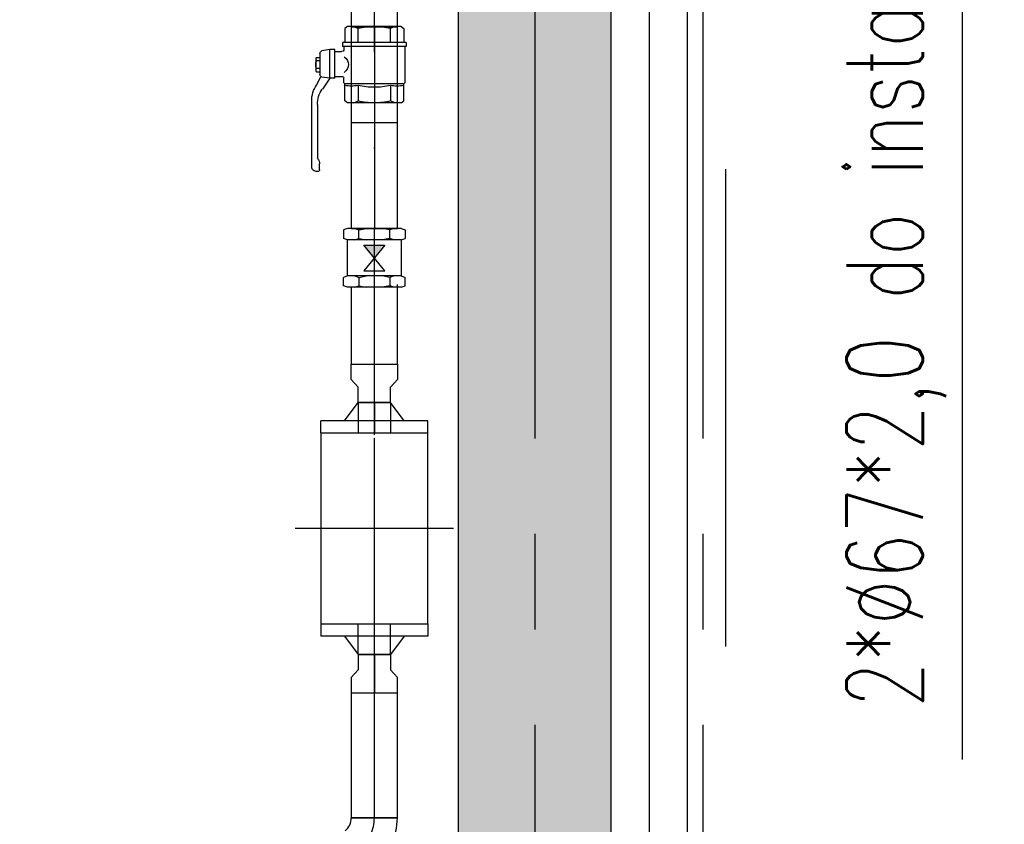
# Model space of a CAD drawing. Extents: x 41755 to 123924, y -112333 to 86187.
# Tile 565 of 582: x 102324 to 102452, y 84394 to 84499. Entities that reach past the tile are written whole.
import ezdxf
from ezdxf.enums import TextEntityAlignment as Align

# ---------------------------------------------------------------- set-up
doc = ezdxf.new("R2010")
doc.units = 0
doc.header["$LTSCALE"] = 50
for name, pattern in [('CENTER', [2, 1.25, -0.25, 0.25, -0.25]), ('DASHDOT', [1, 0.5, -0.25, 0, -0.25]), ('DASHED2', [0.375, 0.25, -0.125])]:
    doc.linetypes.add(name, pattern=pattern)
for name, color, linetype in [('I_opis', 80, 'CONTINUOUS'), ('Ins-co', 2, 'CONTINUOUS'), ('Ins-wod', 4, 'CONTINUOUS'), ('Os-osie glowne', 1, 'CENTER'), ('Sc-beton', 7, 'CONTINUOUS'), ('Sc-beton-hatch', 86, 'CONTINUOUS'), ('Sc-izolacja term-styropian', 151, 'STYROPIAN-KA'), ('W-idok nad', 5, 'DASHED2')]:
    doc.layers.add(name, color=color, linetype=linetype)
doc.styles.add('CP_ATTR', font='ROMANS.SHX')
doc.styles.add('I_text', font='simplex.shx', dxfattribs={"width": 0.7})
doc.linetypes.add('STYROPIAN-KA', pattern='A,0.0001,-0.1,[135,ltypeshp.shx,S=0.1,R=0,X=-0.1,Y=0],0,[135,ltypeshp.shx,S=0.1,R=180,X=0.1,Y=0],-0.1', length=0.2001)
doc.linetypes.add('ZIGZAG', pattern='A,0.00254,-5.08,[131,ltypeshp.shx,S=5.08,R=0,X=-5.08,Y=0],-10.16,[131,ltypeshp.shx,S=5.08,R=180,X=5.08,Y=0],-5.08', length=20.32254)

# ---------------------------------------------------------------- blocks, each defined once
blk = doc.blocks.new('_jgsjhjfhhfdf')
at = {"layer": 'Ins-wod'}
for p, q in [((-14.01, -321.63), (-14.01, -324.58)), ((-10.99, -324.58), (-10.99, -321.63)), ((-7.98, -324.58), (-7.98, -321.63)), ((-14.5, -324.58), (-14.84, -324.84)), ((-7.49, -324.58), (-14.5, -324.58)), ((-14.01, -324.58), (-7.98, -324.58)), ((-7.98, -324.67), (-14.01, -324.67)), ((-14.01, -324.67), (-14.01, -351.03)), ((-13.68, -324.58), (-13.11, -324.84)), ((-10.99, -324.58), (-10.99, -334.58)), ((-8.31, -324.58), (-8.88, -324.84)), ((-7.98, -351.03), (-7.98, -324.67)), ((-7.49, -324.58), (-7.14, -324.84)), ((-14.84, -324.84), (-14.84, -326.69)), ((-13.11, -326.69), (-13.11, -324.84)), ((-8.88, -326.69), (-8.88, -324.84)), ((-7.14, -324.84), (-7.14, -326.69)), ((-6.84, -326.69), (-15.15, -326.69)), ((-15.15, -326.69), (-15.15, -327.22)), ((-6.84, -327.22), (-15.15, -327.22)), ((-14.99, -327.22), (-14.99, -327.69)), ((-7, -327.22), (-7, -331.95)), ((-6.84, -326.69), (-6.84, -327.22)), ((-18.13, -328.12), (-18.13, -330.87)), ((-16.84, -327.63), (-17.87, -327.78)), ((-16.84, -331.37), (-16.84, -327.63)), ((-16.15, -327.63), (-16.84, -327.63)), ((-16.15, -327.87), (-16.15, -327.63)), ((-16.15, -331.37), (-16.15, -327.63)), ((-16.15, -327.87), (-15.29, -327.87)), ((-18.66, -328.74), (-18.58, -328.64)), ((-18.66, -328.74), (-18.66, -330.43)), ((-18.66, -328.95), (-18.58, -329.09)), ((-18.58, -328.64), (-18.13, -328.64)), ((-18.13, -329.09), (-18.58, -329.09)), ((-18.66, -330.22), (-18.58, -330.08)), ((-18.66, -330.43), (-18.58, -330.53)), ((-18.13, -330.08), (-18.58, -330.08)), ((-18.58, -330.53), (-18.13, -330.53)), ((-16.15, -331.13), (-15.29, -331.13)), ((-18.57, -332.26), (-17.98, -331.2)), ((-16.84, -331.37), (-17.87, -331.21)), ((-16.84, -331.37), (-17.8, -332.78)), ((-16.15, -331.37), (-16.84, -331.37)), ((-14.99, -331.95), (-14.99, -331.3)), ((-14.99, -331.95), (-14.85, -332.12)), ((-14.85, -334.33), (-14.85, -332.12)), ((-7.14, -332.12), (-14.85, -332.12)), ((-13.11, -332.31), (-13.11, -334.33)), ((-8.88, -332.31), (-8.88, -334.33)), ((-7, -331.95), (-7.14, -332.12)), ((-7.14, -334.33), (-7.14, -332.12)), ((-19.19, -342.99), (-19.19, -334.37)), ((-18.45, -334.82), (-18.45, -341.78)), ((-14.5, -334.58), (-14.85, -334.33)), ((-7.49, -334.58), (-14.5, -334.58)), ((-14.01, -334.58), (-14.01, -351.03)), ((-7.98, -334.58), (-14.01, -334.58)), ((-13.68, -334.58), (-13.11, -334.33)), ((-8.31, -334.58), (-8.88, -334.33)), ((-7.98, -351.03), (-7.98, -334.58)), ((-7.49, -334.58), (-7.14, -334.33)), ((-7.98, -337.2), (-14.01, -337.2)), ((-14.01, -337.2), (-14.01, -351.03)), ((-7.98, -351.03), (-7.98, -337.2)), ((-18.17, -343.35), (-18.17, -342.55)), ((-14.5, -351.03), (-15.04, -351.22)), ((-15.04, -351.22), (-15.04, -352.33)), ((-7.49, -351.03), (-14.5, -351.03)), ((-14.01, -351.03), (-7.98, -351.03)), ((-13.56, -351.03), (-13.02, -351.22)), ((-13.02, -351.22), (-12.02, -351.03)), ((-13.02, -352.33), (-13.02, -351.22)), ((-10.99, -358.73), (-10.99, -351.03)), ((-8.97, -351.22), (-9.97, -351.03)), ((-8.43, -351.03), (-8.97, -351.22)), ((-8.97, -352.33), (-8.97, -351.22)), ((-7.49, -351.03), (-6.94, -351.22)), ((-6.94, -351.22), (-6.94, -352.33)), ((-14.5, -352.53), (-15.04, -352.33)), ((-7.49, -352.53), (-14.5, -352.53)), ((-14.5, -357.23), (-14.5, -352.53)), ((-13.56, -352.53), (-13.02, -352.33)), ((-13.02, -352.33), (-12.02, -352.53)), ((-8.97, -352.33), (-9.97, -352.53)), ((-8.43, -352.53), (-8.97, -352.33)), ((-7.49, -352.53), (-6.94, -352.33)), ((-7.49, -352.53), (-7.49, -357.23)), ((-12.38, -353.2), (-9.61, -353.2)), ((-9.61, -356.56), (-12.38, -353.2)), ((-9.61, -353.2), (-12.38, -356.56)), ((-12.38, -356.56), (-9.61, -356.56)), ((-14.5, -357.23), (-15.04, -357.43)), ((-15.04, -358.54), (-15.04, -357.43)), ((-7.49, -357.23), (-14.5, -357.23)), ((-13.56, -357.23), (-13.02, -357.43)), ((-13.02, -357.43), (-12.02, -357.23)), ((-13.02, -357.43), (-13.02, -358.54)), ((-8.97, -357.43), (-9.97, -357.23)), ((-8.43, -357.23), (-8.97, -357.43)), ((-8.97, -357.43), (-8.97, -358.54)), ((-7.49, -357.23), (-6.94, -357.43)), ((-6.94, -358.54), (-6.94, -357.43)), ((-14.5, -358.73), (-15.04, -358.54)), ((-7.49, -358.73), (-14.5, -358.73)), ((-14.01, -358.73), (-14.01, -368.79)), ((-14.01, -358.73), (-14.01, -368.79)), ((-13.56, -358.73), (-13.02, -358.54)), ((-13.02, -358.54), (-12.02, -358.73)), ((-8.97, -358.54), (-9.97, -358.73)), ((-8.43, -358.73), (-8.97, -358.54)), ((-7.98, -368.79), (-7.98, -358.35)), ((-7.98, -368.79), (-7.98, -358.73)), ((-7.49, -358.73), (-6.94, -358.54)), ((-14.01, -370.79), (-14.01, -368.79)), ((-14.01, -368.79), (-7.98, -368.79)), ((-10.99, -370.79), (-10.99, -368.79)), ((-7.98, -368.79), (-7.98, -370.79)), ((-13.11, -371.79), (-14.01, -370.79)), ((-10.99, -371.79), (-10.99, -370.79)), ((-8.87, -371.79), (-7.98, -370.79)), ((-13.11, -373.79), (-13.11, -371.79)), ((-10.99, -373.79), (-10.99, -371.79)), ((-8.87, -373.79), (-8.87, -371.79)), ((-14.91, -376.19), (-13.11, -373.79)), ((-8.87, -373.79), (-13.11, -373.79)), ((-13.11, -373.79), (-13.11, -377.79)), ((-13.11, -373.79), (-8.87, -373.79)), ((-10.99, -373.79), (-10.99, -377.79)), ((-7.07, -376.19), (-8.87, -373.79)), ((-8.87, -373.79), (-8.87, -377.79)), ((-3.99, -376.19), (-17.99, -376.19)), ((-17.99, -377.79), (-17.99, -376.19)), ((-3.99, -377.79), (-3.99, -376.19)), ((-17.99, -377.79), (-3.99, -377.79)), ((-17.99, -402.79), (-3.99, -402.79)), ((-17.99, -402.79), (-17.99, -404.39)), ((-13.11, -406.79), (-13.11, -402.79)), ((-10.99, -406.79), (-10.99, -402.79)), ((-8.87, -406.79), (-8.87, -402.79)), ((-3.99, -402.79), (-3.99, -404.39)), ((-3.99, -404.39), (-17.99, -404.39)), ((-14.91, -404.39), (-13.11, -406.79)), ((-7.07, -404.39), (-8.87, -406.79)), ((-8.87, -406.79), (-13.11, -406.79)), ((-13.11, -406.79), (-13.11, -408.79)), ((-13.11, -406.79), (-8.87, -406.79)), ((-10.99, -406.79), (-10.99, -408.79)), ((-8.87, -406.79), (-8.87, -408.79)), ((-13.11, -408.79), (-14.01, -409.79)), ((-14.01, -409.79), (-14.01, -411.79)), ((-10.99, -408.79), (-10.99, -409.79)), ((-10.99, -409.79), (-10.99, -411.79)), ((-8.87, -408.79), (-7.98, -409.79)), ((-7.98, -411.79), (-7.98, -409.79)), ((-14.01, -411.79), (-14.01, -428.15)), ((-14.01, -411.79), (-14.01, -428.15)), ((-14.01, -411.79), (-7.98, -411.79)), ((-7.98, -428.15), (-7.98, -411.79)), ((-7.98, -428.15), (-7.98, -411.79)), ((-14.01, -428.15), (-7.98, -428.15)), ((-7.98, -428.15), (-14.01, -428.15)), ((-14.01, -428.15), (-14.01, -428.15)), ((-14.01, -428.15), (-7.98, -428.15)), ((-10.99, -428.15), (-10.99, -428.15)), ((-7.98, -428.15), (-7.98, -428.15))]:
    blk.add_line(p, q, dxfattribs=at)
at = {"layer": 'Ins-wod', "linetype": 'DASHDOT'}
for p, q in [((-10.99, -428.15), (-10.99, -324.67)), ((-10.99, -334.58), (-10.99, -351.03)), ((-10.99, -428.15), (-10.99, -337.2)), ((-10.99, -403.46), (-10.99, -377.13)), ((-0.63, -390.29), (-21.36, -390.29))]:
    blk.add_line(p, q, dxfattribs=at)
at = {"layer": 'Ins-wod'}
for points in [[(-17.99, -377.79), (-17.99, -402.79)], [(-3.99, -402.79), (-3.99, -377.79)]]:
    blk.add_lwpolyline(points, dxfattribs=at)
at = {"layer": 'Ins-wod', "extrusion": (0, 0, -1)}
for centre, major_axis, ratio, start_param, end_param in [((-10.98, -327.6), (5.34, 0), 0.565161, 4.301568, 4.709715), ((-11.01, -327.6), (-5.34, 0), 0.565161, 1.57347, 1.981618), ((-17.83, -328.12), (0, 0.343), 0.855244, -1.570796, -0.127525), ((-15.29, -327.69), (-0.303, 0), 0.565161, 3.141593, 4.712389), ((-17.62, -329.58), (3.23, 0), 0.565161, -0.591445, 0.591445), ((-17.48, -329.59), (0, 1.38), 0.855244, -1.569271, -1.200847), ((-17.48, -329.58), (0, 1.38), 0.855244, 4.34244, 4.710863), ((-17.83, -330.87), (0, 0.343), 0.855244, 3.269117, 4.712389), ((-15.29, -331.3), (-0.303, 0), 0.565161, 1.570796, 3.141593), ((-16.26, -334.37), (0, 3.43), 0.855244, 4.712389, 5.374296), ((-13.98, -330.9), (-2.65, 0), 0.565161, 4.712385, 5.046598), ((-13.98, -330.9), (2.65, 0), 0.565161, 1.236579, 1.570792), ((-10.98, -329.54), (-5.34, 0), 0.565161, -1.568122, -1.159975), ((-11.01, -329.54), (5.34, 0), 0.565161, 1.159975, 1.568122), ((-8.01, -330.9), (-2.65, 0), 0.565161, -1.570792, -1.236579), ((-8.01, -330.9), (2.65, 0), 0.565161, 1.236588, 1.5708), ((-15.52, -334.82), (0, 3.26), 0.898887, 4.712389, 5.387854), ((-15.52, -334.82), (0, 3.26), 0.898887, 4.712389, 5.387854), ((-10.98, -331.57), (-5.34, 0), 0.565161, -1.568122, -1.159975), ((-11.01, -331.57), (5.34, 0), 0.565161, 1.159975, 1.568122), ((-18.15, -341.78), (-0.293, 0), 0.809032, -0.570341, 0), ((-19.63, -342.55), (-1.47, 0), 0.809032, 2.571251, 3.141593), ((-18.46, -342.99), (0.733, 0), 0.809032, 1.570796, 3.141593), ((-18.46, -343.35), (-0.293, 0), 0.809032, 3.141593, 4.712389)]:
    blk.add_ellipse(centre, major_axis=major_axis, ratio=ratio, start_param=start_param, end_param=end_param, dxfattribs=at)
at = {"layer": 'Ins-wod'}
for major_axis, start_param, end_param in [((-1.58, 1.58), 3.05046, 3.926991), ((5.84, 5.84), 4.621256, 5.497787)]:
    blk.add_ellipse((-16.24, -428.15), major_axis=major_axis, ratio=1, start_param=start_param, end_param=end_param, dxfattribs=at)
at = {"layer": 'Ins-wod', "linetype": 'DASHDOT'}
blk.add_ellipse((-16.24, -428.15), major_axis=(3.71, 3.71), ratio=1, start_param=4.621256, end_param=5.497787, dxfattribs=at)
at = {"layer": 'Ins-wod'}
blk.add_solid([(-10.99, -354.88), (-9.61, -353.2), (-12.38, -353.2)], dxfattribs=at)
at = {"layer": 'Ins-wod', "style": 'CP_ATTR', "flags": 9}
for tag, p, height, rotation, width in [('PRODUCT-TYPE', (-15.45, -4.46), 0.000337, 180, 48.619691), ('PRODUCER', (-15.45, -4.46), 0.000337, 180, 48.619691), ('ARTICLE', (-15.45, -4.46), 0.000337, 180, 48.619691), ('OTHER', (-15.45, -4.46), 0.000337, 180, 48.619691), ('FLOW', (-15.45, -4.46), 0.000337, 180, 48.619691), ('NAME', (-15.45, -4.46), 0.000337, 180, 48.619691), ('OTHER', (-6.2, -13.71), 0.000337, 270, 1.595002), ('FLOW', (-6.2, -13.71), 0.000337, 270, 1.595002), ('ARTICLE', (-6.2, -13.71), 0.000337, 270, 1.595002), ('PRODUCT-TYPE', (-6.2, -13.71), 0.000337, 270, 1.595002), ('PRODUCER', (-6.2, -13.71), 0.000337, 270, 1.595002), ('NAME', (-6.2, -13.71), 0.000337, 270, 1.595002), ('PRODUCT-TYPE', (-6.2, -110.17), 0.000337, 90, 24.508066), ('PRODUCER', (-6.2, -110.17), 0.000337, 90, 24.508066), ('ARTICLE', (-6.2, -110.17), 0.000337, 90, 24.508066), ('OTHER', (-6.2, -110.17), 0.000337, 90, 24.508066), ('FLOW', (-6.2, -110.17), 0.000337, 90, 24.508066), ('NAME', (-6.2, -110.17), 0.000337, 90, 24.508066), ('OTHER', (-30.83, -162.99), 0.000761, 270, 7.892014), ('FLOW', (-30.83, -162.99), 0.000761, 270, 7.892014), ('ARTICLE', (-30.83, -162.99), 0.000761, 270, 7.892014), ('PRODUCT-TYPE', (-30.83, -162.99), 0.000761, 270, 7.892014), ('PRODUCER', (-30.83, -162.99), 0.000761, 270, 7.892014), ('NAME', (-30.83, -162.99), 0.000761, 270, 7.892014), ('OTHER', (-68.46, -170.62), 0.000761, 90, 0.969593), ('FLOW', (-68.46, -170.62), 0.000761, 90, 0.969593), ('ARTICLE', (-68.46, -170.62), 0.000761, 90, 0.969593), ('PRODUCT-TYPE', (-68.46, -170.62), 0.000761, 90, 0.969593), ('PRODUCER', (-68.46, -170.62), 0.000761, 90, 0.969593), ('NAME', (-68.46, -170.62), 0.000761, 90, 0.969593), ('PRODUCT-TYPE', (-68.46, -210.38), 0.000761, 90, 0.969593), ('OTHER', (-68.46, -210.38), 0.000761, 90, 0.969593), ('FLOW', (-68.46, -210.38), 0.000761, 90, 0.969593), ('ARTICLE', (-68.46, -210.38), 0.000761, 90, 0.969593), ('PRODUCER', (-68.46, -210.38), 0.000761, 90, 0.969593), ('NAME', (-68.46, -210.38), 0.000761, 90, 0.969593), ('PRODUCT-TYPE', (-34.85, -236.79), 0.000761, 90, 0.623389), ('OTHER', (-34.85, -236.79), 0.000761, 90, 0.623389), ('FLOW', (-34.85, -236.79), 0.000761, 90, 0.623389), ('ARTICLE', (-34.85, -236.79), 0.000761, 90, 0.623389), ('PRODUCER', (-34.85, -236.79), 0.000761, 90, 0.623389), ('NAME', (-34.85, -236.79), 0.000761, 90, 0.623389), ('PRODUCT-TYPE', (-68.46, -241.03), 0.0001, 90, 1), ('OTHER', (-68.46, -241.03), 0.0001, 90, 1), ('FLOW', (-68.46, -241.03), 0.0001, 90, 1), ('ARTICLE', (-68.46, -241.03), 0.0001, 90, 1), ('PRODUCER', (-68.46, -241.03), 0.0001, 90, 1), ('NAME', (-68.46, -241.03), 0.0001, 90, 1), ('OTHER', (-68.46, -251.03), 0.000761, 90, 1.31406), ('FLOW', (-68.46, -251.03), 0.000761, 90, 1.31406), ('ARTICLE', (-68.46, -251.03), 0.000761, 90, 1.31406), ('PRODUCT-TYPE', (-68.46, -251.03), 0.000761, 90, 1.31406), ('PRODUCER', (-68.46, -251.03), 0.000761, 90, 1.31406), ('NAME', (-68.46, -251.03), 0.000761, 90, 1.31406), ('OTHER', (-68.46, -251.03), 0.000761, 270, 1.708279), ('FLOW', (-68.46, -251.03), 0.000761, 270, 1.708279), ('ARTICLE', (-68.46, -251.03), 0.000761, 270, 1.708279), ('PRODUCT-TYPE', (-68.46, -251.03), 0.000761, 270, 1.708279), ('PRODUCER', (-68.46, -251.03), 0.000761, 270, 1.708279), ('NAME', (-68.46, -251.03), 0.000761, 270, 1.708279), ('PRODUCT-TYPE', (-280.44, -283.67), 0.000603, 180, 18.176861), ('PRODUCER', (-280.44, -283.67), 0.000603, 180, 18.176861), ('ARTICLE', (-280.44, -283.67), 0.000603, 180, 18.176861), ('OTHER', (-280.44, -283.67), 0.000603, 180, 18.176861), ('FLOW', (-280.44, -283.67), 0.000603, 180, 18.176861), ('NAME', (-280.44, -283.67), 0.000603, 180, 18.176861), ('PRODUCT-TYPE', (-66.73, -319.6), 0.000603, 90, 5.550504), ('PRODUCER', (-66.73, -319.6), 0.000603, 90, 5.550504), ('OTHER', (-66.73, -319.6), 0.000603, 90, 5.550504), ('FLOW', (-66.73, -319.6), 0.000603, 90, 5.550504), ('ARTICLE', (-66.73, -319.6), 0.000603, 90, 5.550504), ('NAME', (-66.73, -319.6), 0.000603, 90, 5.550504), ('ARTICLE', (-10.99, -321.63), 0.0001, 90, 1), ('PRODUCT-TYPE', (-10.99, -321.63), 0.0001, 90, 1), ('PRODUCER', (-10.99, -321.63), 0.0001, 90, 1), ('OTHER', (-10.99, -321.63), 0.0001, 90, 1), ('FLOW', (-10.99, -321.63), 0.0001, 90, 1), ('NAME', (-10.99, -321.63), 0.0001, 90, 1), ('PRODUCT-TYPE', (-68.26, -323.31), 0.000603, 225, 3.259505), ('OTHER', (-68.26, -323.31), 0.000603, 225, 3.259505), ('FLOW', (-68.26, -323.31), 0.000603, 225, 3.259505), ('ARTICLE', (-68.26, -323.31), 0.000603, 225, 3.259505), ('PRODUCER', (-68.26, -323.31), 0.000603, 225, 3.259505), ('NAME', (-68.26, -323.31), 0.000603, 225, 3.259505), ('OTHER', (-10.99, -324.58), 0.000603, 90, 0.490663), ('FLOW', (-10.99, -324.58), 0.000603, 90, 0.490663), ('ARTICLE', (-10.99, -324.58), 0.000603, 90, 0.490663), ('PRODUCT-TYPE', (-10.99, -324.58), 0.000603, 90, 0.490663), ('PRODUCER', (-10.99, -324.58), 0.000603, 90, 0.490663), ('NAME', (-10.99, -324.58), 0.000603, 90, 0.490663), ('OTHER', (-68.11, -328.25), 0.000213, 270, 2.751934), ('FLOW', (-68.11, -328.25), 0.000213, 270, 2.751934), ('ARTICLE', (-68.11, -328.25), 0.000213, 270, 2.751934), ('PRODUCT-TYPE', (-68.11, -328.25), 0.000213, 270, 2.751934), ('PRODUCER', (-68.11, -328.25), 0.000213, 270, 2.751934), ('NAME', (-68.11, -328.25), 0.000213, 270, 2.751934), ('OTHER', (-10.99, -334.58), 0.000603, 270, 2.727353), ('FLOW', (-10.99, -334.58), 0.000603, 270, 2.727353), ('ARTICLE', (-10.99, -334.58), 0.000603, 270, 2.727353), ('PRODUCT-TYPE', (-10.99, -334.58), 0.000603, 270, 2.727353), ('PRODUCER', (-10.99, -334.58), 0.000603, 270, 2.727353), ('NAME', (-10.99, -334.58), 0.000603, 270, 2.727353), ('OTHER', (-68.11, -343.77), 0.000213, 270, 2.751934), ('FLOW', (-68.11, -343.77), 0.000213, 270, 2.751934), ('ARTICLE', (-68.11, -343.77), 0.000213, 270, 2.751934), ('PRODUCT-TYPE', (-68.11, -343.77), 0.000213, 270, 2.751934), ('PRODUCER', (-68.11, -343.77), 0.000213, 270, 2.751934), ('NAME', (-68.11, -343.77), 0.000213, 270, 2.751934), ('OTHER', (-10.99, -406.79), 0.0001, 270, 1), ('FLOW', (-10.99, -406.79), 0.0001, 270, 1), ('ARTICLE', (-10.99, -406.79), 0.0001, 270, 1), ('PRODUCT-TYPE', (-10.99, -406.79), 0.0001, 270, 1), ('PRODUCER', (-10.99, -406.79), 0.0001, 270, 1), ('NAME', (-10.99, -406.79), 0.0001, 270, 1), ('PRODUCT-TYPE', (-10.99, -428.15), 0.000603, 90, 17.159626), ('PRODUCT-TYPE', (-10.99, -428.15), 0.000603, 90, 15.082723), ('PRODUCER', (-10.99, -428.15), 0.000603, 90, 17.159626), ('PRODUCER', (-10.99, -428.15), 0.000603, 90, 15.082723), ('ARTICLE', (-10.99, -428.15), 0.000603, 90, 17.159626), ('ARTICLE', (-10.99, -428.15), 0.000603, 90, 15.082723), ('OTHER', (-10.99, -428.15), 0.000603, 90, 17.159626), ('NAME', (-10.99, -428.15), 0.000603, 90, 15.082723), ('FLOW', (-10.99, -428.15), 0.000603, 90, 15.082723), ('OTHER', (-10.99, -428.15), 0.000603, 90, 15.082723), ('NAME', (-10.99, -428.15), 0.000603, 90, 17.159626), ('FLOW', (-10.99, -428.15), 0.000603, 90, 17.159626), ('PRODUCT-TYPE', (-216.1, -610.33), 0.000603, 90, 18.979779), ('PRODUCER', (-216.1, -610.33), 0.000603, 90, 18.979779), ('ARTICLE', (-216.1, -610.33), 0.000603, 90, 18.979779), ('OTHER', (-216.1, -610.33), 0.000603, 90, 18.979779), ('NAME', (-216.1, -610.33), 0.000603, 90, 18.979779), ('FLOW', (-216.1, -610.33), 0.000603, 90, 18.979779), ('PRODUCT-TYPE', (-225.35, -619.57), 0.000603, 180, 25.057534), ('PRODUCER', (-225.35, -619.57), 0.000603, 180, 25.057534), ('ARTICLE', (-225.35, -619.57), 0.000603, 180, 25.057534), ('OTHER', (-225.35, -619.57), 0.000603, 180, 25.057534), ('FLOW', (-225.35, -619.57), 0.000603, 180, 25.057534), ('NAME', (-225.35, -619.57), 0.000603, 180, 25.057534)]:
    blk.add_attdef(tag, p, '', height=height, rotation=rotation, dxfattribs=dict(at, width=width))
at = {"layer": 'Ins-wod', "style": 'CP_ATTR', "text_generation_flag": 4, "width": 1, "flags": 9}
for tag in ['OTHER', 'FLOW', 'ARTICLE', 'PRODUCT-TYPE', 'PRODUCER', 'NAME']:
    blk.add_attdef(tag, (-15.44, -4.46), '', height=0.0001, dxfattribs=at)
at = {"layer": 'Ins-wod', "style": 'CP_ATTR', "text_generation_flag": 4, "flags": 9}
for tag, p, height, rotation, width in [('OTHER', (-188.54, -13.71), 0.0001, 90, 1), ('FLOW', (-188.54, -13.71), 0.0001, 90, 1), ('ARTICLE', (-188.54, -13.71), 0.0001, 90, 1), ('PRODUCT-TYPE', (-188.54, -13.71), 0.0001, 90, 1), ('PRODUCER', (-188.54, -13.71), 0.0001, 90, 1), ('NAME', (-188.54, -13.71), 0.0001, 90, 1), ('PRODUCT-TYPE', (-68.46, -146.87), 0.0001, 90, 1), ('OTHER', (-68.46, -146.87), 0.0001, 90, 1), ('FLOW', (-68.46, -146.87), 0.0001, 90, 1), ('ARTICLE', (-68.46, -146.87), 0.0001, 90, 1), ('PRODUCER', (-68.46, -146.87), 0.0001, 90, 1), ('NAME', (-68.46, -146.87), 0.0001, 90, 1), ('OTHER', (-68.46, -146.87), 0.000761, 270, 0.969593), ('FLOW', (-68.46, -146.87), 0.000761, 270, 0.969593), ('ARTICLE', (-68.46, -146.87), 0.000761, 270, 0.969593), ('PRODUCT-TYPE', (-68.46, -146.87), 0.000761, 270, 0.969593), ('PRODUCER', (-68.46, -146.87), 0.000761, 270, 0.969593), ('NAME', (-68.46, -146.87), 0.000761, 270, 0.969593), ('OTHER', (-30.83, -162.99), 0.0001, 90, 1), ('FLOW', (-30.83, -162.99), 0.0001, 90, 1), ('ARTICLE', (-30.83, -162.99), 0.0001, 90, 1), ('PRODUCT-TYPE', (-30.83, -162.99), 0.0001, 90, 1), ('PRODUCER', (-30.83, -162.99), 0.0001, 90, 1), ('NAME', (-30.83, -162.99), 0.0001, 90, 1), ('OTHER', (-68.46, -186.62), 0.000761, 270, 0.969593), ('FLOW', (-68.46, -186.62), 0.000761, 270, 0.969593), ('ARTICLE', (-68.46, -186.62), 0.000761, 270, 0.969593), ('PRODUCT-TYPE', (-68.46, -186.62), 0.000761, 270, 0.969593), ('PRODUCER', (-68.46, -186.62), 0.000761, 270, 0.969593), ('NAME', (-68.46, -186.62), 0.000761, 270, 0.969593), ('OTHER', (-68.46, -210.38), 0.0001, 270, 1), ('FLOW', (-68.46, -210.38), 0.0001, 270, 1), ('ARTICLE', (-68.46, -210.38), 0.0001, 270, 1), ('PRODUCT-TYPE', (-68.46, -210.38), 0.0001, 270, 1), ('PRODUCER', (-68.46, -210.38), 0.0001, 270, 1), ('NAME', (-68.46, -210.38), 0.0001, 270, 1), ('OTHER', (-34.85, -232.04), 0.0001, 90, 1), ('FLOW', (-34.85, -232.04), 0.0001, 90, 1), ('ARTICLE', (-34.85, -232.04), 0.0001, 90, 1), ('PRODUCT-TYPE', (-34.85, -232.04), 0.0001, 90, 1), ('PRODUCER', (-34.85, -232.04), 0.0001, 90, 1), ('NAME', (-34.85, -232.04), 0.0001, 90, 1), ('OTHER', (-390.05, -283.67), 0.0001, 180, 1), ('FLOW', (-390.05, -283.67), 0.0001, 180, 1), ('ARTICLE', (-390.05, -283.67), 0.0001, 180, 1), ('PRODUCT-TYPE', (-390.05, -283.67), 0.0001, 180, 1), ('PRODUCER', (-390.05, -283.67), 0.0001, 180, 1), ('NAME', (-390.05, -283.67), 0.0001, 180, 1), ('OTHER', (-66.73, -319.6), 0.0001, 270, 1), ('FLOW', (-66.73, -319.6), 0.0001, 270, 1), ('ARTICLE', (-66.73, -319.6), 0.0001, 270, 1), ('PRODUCT-TYPE', (-66.73, -319.6), 0.0001, 270, 1), ('PRODUCER', (-66.73, -319.6), 0.0001, 270, 1), ('NAME', (-66.73, -319.6), 0.0001, 270, 1), ('OTHER', (-82.16, -337.21), 0.0001, 225, 1), ('FLOW', (-82.16, -337.21), 0.0001, 225, 1), ('ARTICLE', (-82.16, -337.21), 0.0001, 225, 1), ('PRODUCT-TYPE', (-82.16, -337.21), 0.0001, 225, 1), ('PRODUCER', (-82.16, -337.21), 0.0001, 225, 1), ('NAME', (-82.16, -337.21), 0.0001, 225, 1), ('OTHER', (-10.99, -373.79), 0.0001, 90, 1), ('FLOW', (-10.99, -373.79), 0.0001, 90, 1), ('ARTICLE', (-10.99, -373.79), 0.0001, 90, 1), ('PRODUCT-TYPE', (-10.99, -373.79), 0.0001, 90, 1), ('PRODUCER', (-10.99, -373.79), 0.0001, 90, 1), ('NAME', (-10.99, -373.79), 0.0001, 90, 1), ('NAME', (-272.91, -422.54), 0.0001, 310, 1), ('PRODUCER', (-272.91, -422.54), 0.0001, 310, 1), ('PRODUCT-TYPE', (-272.91, -422.54), 0.0001, 310, 1), ('ARTICLE', (-272.91, -422.54), 0.0001, 310, 1), ('FLOW', (-272.91, -422.54), 0.0001, 310, 1), ('OTHER', (-272.91, -422.54), 0.0001, 310, 1), ('OTHER', (-376.44, -619.57), 0.0001, 180, 1), ('FLOW', (-376.44, -619.57), 0.0001, 180, 1), ('ARTICLE', (-376.44, -619.57), 0.0001, 180, 1), ('PRODUCT-TYPE', (-376.44, -619.57), 0.0001, 180, 1), ('PRODUCER', (-376.44, -619.57), 0.0001, 180, 1), ('NAME', (-376.44, -619.57), 0.0001, 180, 1)]:
    blk.add_attdef(tag, p, '', height=height, rotation=rotation, dxfattribs=dict(at, width=width))
at = {"layer": 'Ins-wod', "style": 'CP_ATTR', "width": 1, "flags": 9}
for tag in ['OTHER', 'WEIGHT', 'VOLTAGE', 'POWER', 'FLOW', 'TEMPERATURE', 'PN', 'DN', 'CHARACTER', 'ORDER-NO', 'PRODUCT-TYPE', 'ARTICLE', 'PRODUCER', 'NUMBER', 'GROUP', 'NAME']:
    blk.add_attdef(tag, text='', height=0.00005, rotation=270, dxfattribs=at).set_placement((-6.2, -18.99), align=Align.MIDDLE_LEFT)
at = {"layer": 'Ins-wod', "style": 'CP_ATTR', "flags": 9}
for tag, p, height, width in [('NAME', (-55.05, -133.45), 0.000761, 4.892514), ('PRODUCER', (-55.05, -133.45), 0.000761, 4.892514), ('PRODUCT-TYPE', (-55.05, -133.45), 0.000761, 4.892514), ('ARTICLE', (-55.05, -133.45), 0.000761, 4.892514), ('FLOW', (-55.05, -133.45), 0.000761, 4.892514), ('OTHER', (-55.05, -133.45), 0.000761, 4.892514), ('OTHER', (-25.58, -157.74), 0.000761, 0.854973), ('FLOW', (-25.58, -157.74), 0.000761, 0.854973), ('ARTICLE', (-25.58, -157.74), 0.000761, 0.854973), ('PRODUCT-TYPE', (-25.58, -157.74), 0.000761, 0.854973), ('PRODUCER', (-25.58, -157.74), 0.000761, 0.854973), ('NAME', (-25.58, -157.74), 0.000761, 0.854973), ('OTHER', (-225.35, -619.57), 0.0001, 1), ('FLOW', (-225.35, -619.57), 0.0001, 1), ('ARTICLE', (-225.35, -619.57), 0.0001, 1), ('PRODUCT-TYPE', (-225.35, -619.57), 0.0001, 1), ('PRODUCER', (-225.35, -619.57), 0.0001, 1), ('NAME', (-225.35, -619.57), 0.0001, 1)]:
    blk.add_attdef(tag, p, '', height=height, dxfattribs=dict(at, width=width))
at = {"layer": 'Ins-wod', "style": 'CP_ATTR', "text_generation_flag": 4, "width": 1, "flags": 9}
for tag, rotation, p in [('OTHER', 270, (-68.45, -154.15)), ('WEIGHT', 270, (-68.45, -154.15)), ('VOLTAGE', 270, (-68.45, -154.15)), ('POWER', 270, (-68.45, -154.15)), ('FLOW', 270, (-68.45, -154.15)), ('TEMPERATURE', 270, (-68.45, -154.15)), ('PN', 270, (-68.45, -154.15)), ('DN', 270, (-68.45, -154.15)), ('CHARACTER', 270, (-68.45, -154.15)), ('ORDER-NO', 270, (-68.45, -154.15)), ('PRODUCT-TYPE', 270, (-68.45, -154.15)), ('ARTICLE', 270, (-68.45, -154.15)), ('PRODUCER', 270, (-68.45, -154.15)), ('NUMBER', 270, (-68.45, -154.15)), ('GROUP', 270, (-68.45, -154.15)), ('NAME', 270, (-68.45, -154.15)), ('OTHER', 270, (-68.45, -193.91)), ('WEIGHT', 270, (-68.45, -193.91)), ('VOLTAGE', 270, (-68.45, -193.91)), ('POWER', 270, (-68.45, -193.91)), ('FLOW', 270, (-68.45, -193.91)), ('TEMPERATURE', 270, (-68.45, -193.91)), ('PN', 270, (-68.45, -193.91)), ('DN', 270, (-68.45, -193.91)), ('CHARACTER', 270, (-68.45, -193.91)), ('ORDER-NO', 270, (-68.45, -193.91)), ('PRODUCT-TYPE', 270, (-68.45, -193.91)), ('ARTICLE', 270, (-68.45, -193.91)), ('PRODUCER', 270, (-68.45, -193.91)), ('NUMBER', 270, (-68.45, -193.91)), ('GROUP', 270, (-68.45, -193.91)), ('NAME', 270, (-68.45, -193.91)), ('OTHER', 180, (-292.52, -283.67)), ('WEIGHT', 180, (-292.52, -283.67)), ('VOLTAGE', 180, (-292.52, -283.67)), ('POWER', 180, (-292.52, -283.67)), ('FLOW', 180, (-292.52, -283.67)), ('TEMPERATURE', 180, (-292.52, -283.67)), ('PN', 180, (-292.52, -283.67)), ('DN', 180, (-292.52, -283.67)), ('CHARACTER', 180, (-292.52, -283.67)), ('ORDER-NO', 180, (-292.52, -283.67)), ('PRODUCT-TYPE', 180, (-292.52, -283.67)), ('ARTICLE', 180, (-292.52, -283.67)), ('PRODUCER', 180, (-292.52, -283.67)), ('NUMBER', 180, (-292.52, -283.67)), ('GROUP', 180, (-292.52, -283.67)), ('NAME', 180, (-292.52, -283.67)), ('OTHER', 270, (-10.99, -324.49)), ('WEIGHT', 270, (-10.99, -324.49)), ('VOLTAGE', 270, (-10.99, -324.49)), ('POWER', 270, (-10.99, -324.49)), ('FLOW', 270, (-10.99, -324.49)), ('TEMPERATURE', 270, (-10.99, -324.49)), ('PN', 270, (-10.99, -324.49)), ('DN', 270, (-10.99, -324.49)), ('CHARACTER', 270, (-10.99, -324.49)), ('ORDER-NO', 270, (-10.99, -324.49)), ('PRODUCT-TYPE', 270, (-10.99, -324.49)), ('ARTICLE', 270, (-10.99, -324.49)), ('PRODUCER', 270, (-10.99, -324.49)), ('NUMBER', 270, (-10.99, -324.49)), ('GROUP', 270, (-10.99, -324.49)), ('NAME', 270, (-10.99, -324.49)), ('OTHER', 270, (-10.99, -373.7)), ('WEIGHT', 270, (-10.99, -373.7)), ('VOLTAGE', 270, (-10.99, -373.7)), ('POWER', 270, (-10.99, -373.7)), ('FLOW', 270, (-10.99, -373.7)), ('TEMPERATURE', 270, (-10.99, -373.7)), ('PN', 270, (-10.99, -373.7)), ('DN', 270, (-10.99, -373.7)), ('CHARACTER', 270, (-10.99, -373.7)), ('ORDER-NO', 270, (-10.99, -373.7)), ('PRODUCT-TYPE', 270, (-10.99, -373.7)), ('ARTICLE', 270, (-10.99, -373.7)), ('PRODUCER', 270, (-10.99, -373.7)), ('NUMBER', 270, (-10.99, -373.7)), ('GROUP', 270, (-10.99, -373.7)), ('NAME', 270, (-10.99, -373.7))]:
    blk.add_attdef(tag, text='', height=0.00005, rotation=rotation, dxfattribs=at).set_placement(p, align=Align.MIDDLE_LEFT)
at = {"layer": 'Ins-wod', "style": 'CP_ATTR', "flags": 9}
for tag, rotation, p in [('OTHER', 90, (-68.45, -163.34)), ('WEIGHT', 90, (-68.45, -163.34)), ('VOLTAGE', 90, (-68.45, -163.34)), ('POWER', 90, (-68.45, -163.34)), ('FLOW', 90, (-68.45, -163.34)), ('TEMPERATURE', 90, (-68.45, -163.34)), ('PN', 90, (-68.45, -163.34)), ('DN', 90, (-68.45, -163.34)), ('CHARACTER', 90, (-68.45, -163.34)), ('ORDER-NO', 90, (-68.45, -163.34)), ('PRODUCT-TYPE', 90, (-68.45, -163.34)), ('ARTICLE', 90, (-68.45, -163.34)), ('PRODUCER', 90, (-68.45, -163.34)), ('NUMBER', 90, (-68.45, -163.34)), ('GROUP', 90, (-68.45, -163.34)), ('NAME', 90, (-68.45, -163.34)), ('OTHER', 90, (-68.45, -203.09)), ('WEIGHT', 90, (-68.45, -203.09)), ('VOLTAGE', 90, (-68.45, -203.09)), ('POWER', 90, (-68.45, -203.09)), ('FLOW', 90, (-68.45, -203.09)), ('TEMPERATURE', 90, (-68.45, -203.09)), ('PN', 90, (-68.45, -203.09)), ('DN', 90, (-68.45, -203.09)), ('CHARACTER', 90, (-68.45, -203.09)), ('ORDER-NO', 90, (-68.45, -203.09)), ('PRODUCT-TYPE', 90, (-68.45, -203.09)), ('ARTICLE', 90, (-68.45, -203.09)), ('PRODUCER', 90, (-68.45, -203.09)), ('NUMBER', 90, (-68.45, -203.09)), ('GROUP', 90, (-68.45, -203.09)), ('NAME', 90, (-68.45, -203.09)), ('OTHER', 90, (-10.99, -358.82)), ('WEIGHT', 90, (-10.99, -358.82)), ('VOLTAGE', 90, (-10.99, -358.82)), ('POWER', 90, (-10.99, -358.82)), ('FLOW', 90, (-10.99, -358.82)), ('TEMPERATURE', 90, (-10.99, -358.82)), ('PN', 90, (-10.99, -358.82)), ('DN', 90, (-10.99, -358.82)), ('CHARACTER', 90, (-10.99, -358.82)), ('ORDER-NO', 90, (-10.99, -358.82)), ('PRODUCT-TYPE', 90, (-10.99, -358.82)), ('ARTICLE', 90, (-10.99, -358.82)), ('PRODUCER', 90, (-10.99, -358.82)), ('NUMBER', 90, (-10.99, -358.82)), ('GROUP', 90, (-10.99, -358.82)), ('NAME', 90, (-10.99, -358.82)), ('OTHER', 90, (-10.99, -406.88)), ('WEIGHT', 90, (-10.99, -406.88)), ('VOLTAGE', 90, (-10.99, -406.88)), ('POWER', 90, (-10.99, -406.88)), ('FLOW', 90, (-10.99, -406.88)), ('TEMPERATURE', 90, (-10.99, -406.88)), ('PN', 90, (-10.99, -406.88)), ('DN', 90, (-10.99, -406.88)), ('CHARACTER', 90, (-10.99, -406.88)), ('ORDER-NO', 90, (-10.99, -406.88)), ('PRODUCT-TYPE', 90, (-10.99, -406.88)), ('ARTICLE', 90, (-10.99, -406.88)), ('PRODUCER', 90, (-10.99, -406.88)), ('NUMBER', 90, (-10.99, -406.88)), ('GROUP', 90, (-10.99, -406.88)), ('NAME', 90, (-10.99, -406.88)), ('OTHER', 39.7785, (-27.7, -444.52)), ('WEIGHT', 39.7785, (-27.7, -444.52)), ('VOLTAGE', 39.7785, (-27.7, -444.52)), ('POWER', 39.7785, (-27.7, -444.52)), ('FLOW', 39.7785, (-27.7, -444.52)), ('TEMPERATURE', 39.7785, (-27.7, -444.52)), ('PN', 39.7785, (-27.7, -444.52)), ('DN', 39.7785, (-27.7, -444.52)), ('CHARACTER', 39.7785, (-27.7, -444.52)), ('ORDER-NO', 39.7785, (-27.7, -444.52)), ('PRODUCT-TYPE', 39.7785, (-27.7, -444.52)), ('ARTICLE', 39.7785, (-27.7, -444.52)), ('PRODUCER', 39.7785, (-27.7, -444.52)), ('NUMBER', 39.7785, (-27.7, -444.52)), ('GROUP', 39.7785, (-27.7, -444.52)), ('NAME', 39.7785, (-27.7, -444.52)), ('OTHER', 92.8705, (-268.23, -458.63)), ('WEIGHT', 92.8705, (-268.23, -458.63)), ('VOLTAGE', 92.8705, (-268.23, -458.63)), ('POWER', 92.8705, (-268.23, -458.63)), ('FLOW', 92.8705, (-268.23, -458.63)), ('TEMPERATURE', 92.8705, (-268.23, -458.63)), ('PN', 92.8705, (-268.23, -458.63)), ('DN', 92.8705, (-268.23, -458.63)), ('CHARACTER', 92.8705, (-268.23, -458.63)), ('ORDER-NO', 92.8705, (-268.23, -458.63)), ('PRODUCT-TYPE', 92.8705, (-268.23, -458.63)), ('ARTICLE', 92.8705, (-268.23, -458.63)), ('PRODUCER', 92.8705, (-268.23, -458.63)), ('NUMBER', 92.8705, (-268.23, -458.63)), ('GROUP', 92.8705, (-268.23, -458.63)), ('NAME', 92.8705, (-268.23, -458.63)), ('OTHER', 39.7785, (-53.75, -466.21)), ('WEIGHT', 39.7785, (-53.75, -466.21)), ('VOLTAGE', 39.7785, (-53.75, -466.21)), ('POWER', 39.7785, (-53.75, -466.21)), ('FLOW', 39.7785, (-53.75, -466.21)), ('TEMPERATURE', 39.7785, (-53.75, -466.21)), ('PN', 39.7785, (-53.75, -466.21)), ('DN', 39.7785, (-53.75, -466.21)), ('CHARACTER', 39.7785, (-53.75, -466.21)), ('ORDER-NO', 39.7785, (-53.75, -466.21)), ('PRODUCT-TYPE', 39.7785, (-53.75, -466.21)), ('ARTICLE', 39.7785, (-53.75, -466.21)), ('PRODUCER', 39.7785, (-53.75, -466.21)), ('NUMBER', 39.7785, (-53.75, -466.21)), ('GROUP', 39.7785, (-53.75, -466.21)), ('NAME', 39.7785, (-53.75, -466.21)), ('NAME', 90, (-216.1, -517.26)), ('GROUP', 90, (-216.1, -517.26)), ('NUMBER', 90, (-216.1, -517.26)), ('PRODUCER', 90, (-216.1, -517.26)), ('ARTICLE', 90, (-216.1, -517.26)), ('PRODUCT-TYPE', 90, (-216.1, -517.26)), ('ORDER-NO', 90, (-216.1, -517.26)), ('CHARACTER', 90, (-216.1, -517.26)), ('DN', 90, (-216.1, -517.26)), ('PN', 90, (-216.1, -517.26)), ('TEMPERATURE', 90, (-216.1, -517.26)), ('FLOW', 90, (-216.1, -517.26)), ('POWER', 90, (-216.1, -517.26)), ('VOLTAGE', 90, (-216.1, -517.26)), ('WEIGHT', 90, (-216.1, -517.26)), ('OTHER', 90, (-216.1, -517.26)), ('NAME', 90, (-216.1, -532.32)), ('GROUP', 90, (-216.1, -532.32)), ('NUMBER', 90, (-216.1, -532.32)), ('PRODUCER', 90, (-216.1, -532.32)), ('ARTICLE', 90, (-216.1, -532.32)), ('PRODUCT-TYPE', 90, (-216.1, -532.32)), ('ORDER-NO', 90, (-216.1, -532.32)), ('CHARACTER', 90, (-216.1, -532.32)), ('DN', 90, (-216.1, -532.32)), ('PN', 90, (-216.1, -532.32)), ('TEMPERATURE', 90, (-216.1, -532.32)), ('FLOW', 90, (-216.1, -532.32)), ('POWER', 90, (-216.1, -532.32)), ('VOLTAGE', 90, (-216.1, -532.32)), ('WEIGHT', 90, (-216.1, -532.32)), ('OTHER', 90, (-216.1, -532.32)), ('OTHER', 65.3427, (-236.5, -547.71)), ('WEIGHT', 65.3427, (-236.5, -547.71)), ('VOLTAGE', 65.3427, (-236.5, -547.71)), ('POWER', 65.3427, (-236.5, -547.71)), ('TEMPERATURE', 65.3427, (-236.5, -547.71)), ('PN', 65.3427, (-236.5, -547.71)), ('DN', 65.3427, (-236.5, -547.7)), ('CHARACTER', 65.3427, (-236.5, -547.71)), ('ORDER-NO', 65.3427, (-236.5, -547.71)), ('PRODUCT-TYPE', 65.3427, (-236.5, -547.71)), ('ARTICLE', 65.3427, (-236.5, -547.71)), ('PRODUCER', 65.3427, (-236.5, -547.71)), ('NUMBER', 65.3427, (-236.5, -547.71)), ('GROUP', 65.3427, (-236.5, -547.71)), ('FLOW', 65.3427, (-236.5, -547.71)), ('NAME', 65.3427, (-236.5, -547.71))]:
    blk.add_attdef(tag, text='', height=0.00005, rotation=rotation, dxfattribs=at).set_placement(p, align=Align.MIDDLE_LEFT)
at = {"layer": 'Ins-wod', "linetype": 'ByBlock', "style": 'CP_ATTR', "flags": 9}
for tag, p, height, width in [('PRODUCT-TYPE', (-34.85, -264.03), 0.000761, 3.579097), ('OTHER', (-34.85, -264.03), 0.000761, 3.579097), ('ARTICLE', (-34.85, -264.03), 0.000761, 3.579097), ('PRODUCER', (-34.85, -264.03), 0.000761, 3.579097), ('FLOW', (-34.85, -264.03), 0.000761, 3.579097), ('NAME', (-34.85, -264.03), 0.000761, 3.579097), ('PRODUCT-TYPE', (-399.29, -274.42), 0.000603, 41.632556), ('PRODUCER', (-399.29, -274.42), 0.000603, 41.632556), ('ARTICLE', (-399.29, -274.42), 0.000603, 41.632556), ('OTHER', (-399.29, -274.42), 0.000603, 41.632556), ('FLOW', (-399.29, -274.42), 0.000603, 41.632556), ('NAME', (-399.29, -274.42), 0.000603, 41.632556)]:
    blk.add_attdef(tag, p, '', height=height, rotation=90, dxfattribs=dict(at, width=width))
at = {"layer": 'Ins-wod', "style": 'CP_ATTR', "flags": 9}
for tag, p, height, rotation, oblique, width in [('OTHER', (-271.05, -292.27), 0.0001, 95, 360, 1), ('FLOW', (-271.05, -292.27), 0.0001, 95, 360, 1), ('ARTICLE', (-271.05, -292.27), 0.0001, 95, 360, 1), ('PRODUCT-TYPE', (-271.05, -292.27), 0.0001, 95, 360, 1), ('PRODUCER', (-271.05, -292.27), 0.0001, 95, 360, 1), ('NAME', (-271.05, -292.27), 0.0001, 95, 360, 1), ('OTHER', (-270.8, -295.15), 0.000603, 95, 0, 0.478976), ('FLOW', (-270.8, -295.15), 0.000603, 95, 0, 0.478976), ('ARTICLE', (-270.8, -295.15), 0.000603, 95, 0, 0.478976), ('PRODUCT-TYPE', (-270.8, -295.15), 0.000603, 95, 0, 0.478976), ('PRODUCER', (-270.8, -295.15), 0.000603, 95, 0, 0.478976), ('NAME', (-270.8, -295.15), 0.000603, 95, 0, 0.478976), ('OTHER', (-270.13, -302.72), 0.0001, 95, 360, 1), ('FLOW', (-270.13, -302.72), 0.0001, 95, 360, 1), ('ARTICLE', (-270.13, -302.72), 0.0001, 95, 360, 1), ('PRODUCT-TYPE', (-270.13, -302.72), 0.0001, 95, 360, 1), ('PRODUCER', (-270.13, -302.72), 0.0001, 95, 360, 1), ('NAME', (-270.13, -302.72), 0.0001, 95, 360, 1), ('OTHER', (-272.91, -311.53), 0.0001, 50, 0, 1), ('FLOW', (-272.91, -311.53), 0.0001, 50, 0, 1), ('ARTICLE', (-272.91, -311.53), 0.0001, 50, 0, 1), ('PRODUCT-TYPE', (-272.91, -311.53), 0.0001, 50, 0, 1), ('PRODUCER', (-272.91, -311.53), 0.0001, 50, 0, 1), ('NAME', (-272.91, -311.53), 0.0001, 50, 0, 1), ('OTHER', (-279.34, -319.2), 0.000483, 50, 0, 2.070393), ('FLOW', (-279.34, -319.2), 0.000483, 50, 0, 2.070393), ('ARTICLE', (-279.34, -319.2), 0.000483, 50, 0, 2.070393), ('PRODUCT-TYPE', (-279.34, -319.2), 0.000483, 50, 0, 2.070393), ('PRODUCER', (-279.34, -319.2), 0.000483, 50, 0, 2.070393), ('NAME', (-279.34, -319.2), 0.000483, 50, 0, 2.070393), ('OTHER', (-279.34, -414.88), 0.000483, 310, 360, 2.070393), ('FLOW', (-279.34, -414.88), 0.000483, 310, 360, 2.070393), ('ARTICLE', (-279.34, -414.88), 0.000483, 310, 360, 2.070393), ('PRODUCT-TYPE', (-279.34, -414.88), 0.000483, 310, 360, 2.070393), ('PRODUCER', (-279.34, -414.88), 0.000483, 310, 360, 2.070393), ('NAME', (-279.34, -414.88), 0.000483, 310, 360, 2.070393), ('PRODUCT-TYPE', (-259.91, -420.44), 0.000603, 24.9998, 360, 32.251138), ('PRODUCER', (-259.91, -420.44), 0.000603, 24.9998, 360, 32.251138), ('OTHER', (-259.91, -420.44), 0.000603, 24.9998, 360, 32.251138), ('ARTICLE', (-259.91, -420.44), 0.000603, 24.9998, 360, 32.251138), ('FLOW', (-259.91, -420.44), 0.000603, 24.9998, 360, 32.251138), ('NAME', (-259.91, -420.44), 0.000603, 24.9998, 360, 32.251138), ('OTHER', (-272.91, -422.54), 0.0001, 309.9998, 360, 1), ('FLOW', (-272.91, -422.54), 0.0001, 309.9998, 360, 1), ('ARTICLE', (-272.91, -422.54), 0.0001, 309.9998, 360, 1), ('PRODUCT-TYPE', (-272.91, -422.54), 0.0001, 309.9998, 360, 1), ('PRODUCER', (-272.91, -422.54), 0.0001, 309.9998, 360, 1), ('NAME', (-272.91, -422.54), 0.0001, 309.9998, 360, 1), ('OTHER', (-266.67, -423.92), 0.0001, 24.9998, 360, 1), ('FLOW', (-266.67, -423.92), 0.0001, 24.9998, 360, 1), ('ARTICLE', (-266.67, -423.92), 0.0001, 24.9998, 360, 1), ('PRODUCT-TYPE', (-266.67, -423.92), 0.0001, 24.9998, 360, 1), ('PRODUCER', (-266.67, -423.92), 0.0001, 24.9998, 360, 1), ('NAME', (-266.67, -423.92), 0.0001, 24.9998, 360, 1), ('OTHER', (-12.88, -432.18), 0.000603, 219.7785, 360, 0.69475), ('FLOW', (-12.88, -432.18), 0.000603, 219.7785, 360, 0.69475), ('ARTICLE', (-12.88, -432.18), 0.000603, 219.7785, 360, 0.69475), ('PRODUCT-TYPE', (-12.88, -432.18), 0.000603, 219.7785, 360, 0.69475), ('PRODUCER', (-12.88, -432.18), 0.000603, 219.7785, 360, 0.69475), ('NAME', (-12.88, -432.18), 0.000603, 219.7785, 360, 0.69475), ('OTHER', (-12.88, -432.18), 0.0001, 39.7785, 360, 1), ('FLOW', (-12.88, -432.18), 0.0001, 39.7785, 360, 1), ('ARTICLE', (-12.88, -432.18), 0.0001, 39.7785, 360, 1), ('PRODUCT-TYPE', (-12.88, -432.18), 0.0001, 39.7785, 360, 1), ('PRODUCER', (-12.88, -432.18), 0.0001, 39.7785, 360, 1), ('NAME', (-12.88, -432.18), 0.0001, 39.7785, 360, 1), ('ARTICLE', (-46, -459.75), 0.000603, 39.7785, 360, 3.963886), ('PRODUCT-TYPE', (-46, -459.75), 0.000603, 39.7785, 360, 3.963886), ('PRODUCER', (-46, -459.75), 0.000603, 39.7785, 360, 3.963886), ('OTHER', (-46, -459.75), 0.000603, 39.7785, 360, 3.963886), ('FLOW', (-46, -459.75), 0.000603, 39.7785, 360, 3.963886), ('NAME', (-46, -459.75), 0.000603, 39.7785, 360, 3.963886), ('OTHER', (-279.34, -494.2), 0.000483, 50, 0, 2.070393), ('FLOW', (-279.34, -494.2), 0.000483, 50, 0, 2.070393), ('ARTICLE', (-279.34, -494.2), 0.000483, 50, 0, 2.070393), ('PRODUCT-TYPE', (-279.34, -494.2), 0.000483, 50, 0, 2.070393), ('PRODUCER', (-279.34, -494.2), 0.000483, 50, 0, 2.070393), ('NAME', (-279.34, -494.2), 0.000483, 50, 0, 2.070393), ('OTHER', (-200.03, -495.47), 0.0001, 140, 0, 1), ('FLOW', (-200.03, -495.47), 0.0001, 140, 0, 1), ('ARTICLE', (-200.03, -495.47), 0.0001, 140, 0, 1), ('PRODUCT-TYPE', (-200.03, -495.47), 0.0001, 140, 0, 1), ('PRODUCER', (-200.03, -495.47), 0.0001, 140, 0, 1), ('NAME', (-200.03, -495.47), 0.0001, 140, 0, 1), ('PRODUCT-TYPE', (-192.37, -501.9), 0.000483, 140, 360, 2.070393), ('OTHER', (-192.37, -501.9), 0.000483, 140, 360, 2.070393), ('FLOW', (-192.37, -501.9), 0.000483, 140, 360, 2.070393), ('ARTICLE', (-192.37, -501.9), 0.000483, 140, 360, 2.070393), ('PRODUCER', (-192.37, -501.9), 0.000483, 140, 360, 2.070393), ('NAME', (-192.37, -501.9), 0.000483, 140, 360, 2.070393), ('PRODUCT-TYPE', (-98.55, -503.5), 0.000603, 39.7785, 360, 9.680023), ('PRODUCER', (-98.55, -503.5), 0.000603, 39.7785, 360, 9.680023), ('OTHER', (-98.55, -503.5), 0.000603, 39.7785, 360, 9.680023), ('FLOW', (-98.55, -503.5), 0.000603, 39.7785, 360, 9.680023), ('ARTICLE', (-98.55, -503.5), 0.000603, 39.7785, 360, 9.680023), ('NAME', (-98.55, -503.5), 0.000603, 39.7785, 360, 9.680023), ('PRODUCER', (-272.91, -597.49), 0.000483, 130, 0, 2.070393), ('PRODUCT-TYPE', (-272.91, -597.49), 0.000483, 130, 0, 2.070393), ('ARTICLE', (-272.91, -597.49), 0.000483, 130, 0, 2.070393), ('NAME', (-272.91, -597.49), 0.0001, 310, 360, 1), ('PRODUCER', (-272.91, -597.49), 0.0001, 310, 360, 1), ('PRODUCT-TYPE', (-272.91, -597.49), 0.0001, 310, 360, 1), ('ARTICLE', (-272.91, -597.49), 0.0001, 310, 360, 1), ('FLOW', (-272.91, -597.49), 0.0001, 310, 360, 1), ('OTHER', (-272.91, -597.49), 0.0001, 310, 360, 1), ('NAME', (-272.91, -597.49), 0.000483, 130, 0, 2.070393), ('FLOW', (-272.91, -597.49), 0.000483, 130, 0, 2.070393), ('OTHER', (-272.91, -597.49), 0.000483, 130, 0, 2.070393)]:
    blk.add_attdef(tag, p, '', height=height, rotation=rotation, dxfattribs=dict(at, oblique=oblique, width=width))

msp = doc.modelspace()

# ---------------------------------------------------------------- hatches: boundary and pattern name
at = {"layer": 'Sc-beton-hatch'}
h = msp.add_hatch(dxfattribs=at)
h.set_pattern_fill('ANSI33', color=256, style=0)
h.set_pattern_definition([(45, (48983.4185, 565.478), (-4.49012806, 4.49012806), []), (45, (48987.9087, 565.478), (-4.49012806, 4.49012806), [3.175, -1.5875])])
h.paths.add_polyline_path([(102400.966, 84822.541), (102380.966, 84822.541), (102380.966, 84184.541), (101950.966, 84184.541), (101950.966, 84164.541), (102380.966, 84164.541), (102380.966, 83414.541), (102380.966, 83145.541), (102400.966, 83145.541)])

# ---------------------------------------------------------------- linework, layer by layer
at = {"layer": 'I_opis', "ltscale": 10}
msp.add_line((102446.926, 84627.748), (102446.926, 84402.033), dxfattribs=at)
at = {"layer": 'Os-osie glowne'}
for points in [[(102390.966, 86106.541), (102390.966, 80129.541)], [(102412.966, 86106.541), (102412.966, 80129.541)]]:
    msp.add_lwpolyline(points, dxfattribs=at)
at = {"layer": 'Sc-beton'}
for points in [[(102400.966, 82496.541), (102400.966, 85584.541)], [(102380.966, 84184.541), (102380.966, 84822.541)]]:
    msp.add_lwpolyline(points, dxfattribs=at)
at = {"layer": 'Sc-izolacja term-styropian', "linetype": 'ByBlock'}
msp.add_lwpolyline([(102410.966, 82486.541), (102410.966, 85594.541)], dxfattribs=at)
at = {"layer": 'Sc-izolacja term-styropian', "linetype": 'ZIGZAG', "ltscale": 0.018}
msp.add_lwpolyline([(102405.966, 82491.541), (102405.966, 85589.541)], dxfattribs=at)
at = {"layer": 'W-idok nad', "ltscale": 5}
msp.add_lwpolyline([(103785.966, 81199.541), (102422.966, 81199.541), (102422.966, 81510.541), (102415.966, 81510.541), (102415.966, 84792.541), (102443.466, 84792.541), (102443.466, 84899.541), (103785.966, 84899.541)], dxfattribs=at)

# ---------------------------------------------------------------- block references
at = {"layer": 'Ins-co'}
msp.add_blockref('_jgsjhjfhhfdf', (102380.966, 84822.541), dxfattribs=at)

# ---------------------------------------------------------------- texts
at = {"layer": 'I_opis', "lineweight": 30, "style": 'I_text', "width": 0.7}
msp.add_text('2*%%C67*2,0 do instalacji solarnej na dach', height=10, rotation=90, dxfattribs=at).set_placement((102441.758, 84408.785))

doc.saveas('drawing.dxf')
